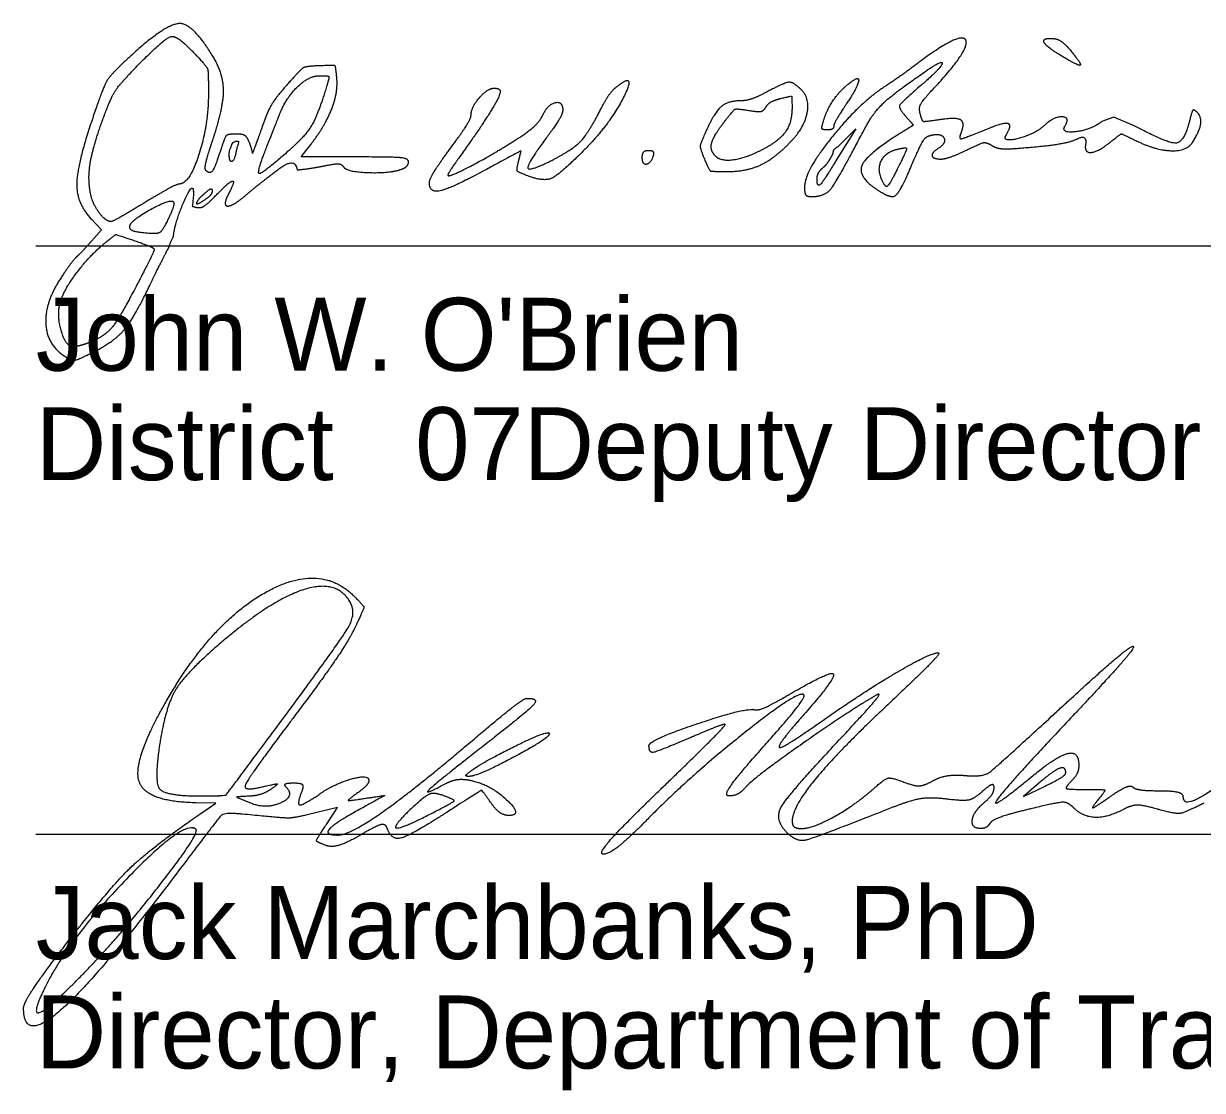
# Model space of a CAD drawing. Extents: x 8.5 to 81.5, y -1.2 to 22.4.
# Drawn here: x 72.03 to 74.292, y 7.413 to 9.461 of the extents above; entities that cross this region are included whole.
import ezdxf

# ---------------------------------------------------------------- set-up
doc = ezdxf.new("R2010")
doc.units = 0
doc.layers.add('SH_Data', color=7, linetype='Continuous')
doc.layers.add('SH_Text', color=7, linetype='Continuous')

msp = doc.modelspace()

# ---------------------------------------------------------------- linework, layer by layer
at = {"layer": 'SH_Data'}
for p, q in [((72.0536, 9.0349), (75.5536, 9.0349)), ((72.0536, 7.9055), (75.5536, 7.9055))]:
    msp.add_line(p, q, dxfattribs=at)
at = {"layer": 'SH_Text'}
for p, q in [((74.0189, 9.4012), (74.0189, 9.4012)), ((72.5159, 8.1105), (72.5159, 8.1105)), ((72.8812, 8.0207), (72.8812, 8.0207)), ((74.0302, 8.0227), (74.0302, 8.0227)), ((73.253, 7.9916), (73.253, 7.9916)), ((72.8364, 7.979), (72.8364, 7.979))]:
    msp.add_line(p, q, dxfattribs=at)
for points in [[(74.1617, 9.2652), (74.1227, 9.2818), (74.0997, 9.2733)], [(73.5942, 9.2259), (73.6276, 9.2591), (73.5929, 9.2042)], [(72.6661, 9.2053), (72.5632, 9.2053), (72.5815, 9.2293)], [(72.1603, 9.0859), (72.1797, 9.0653), (72.1603, 9.0435)], [(73.9784, 8.003), (73.9489, 7.9774), (73.9896, 7.997)], [(72.3682, 7.9436), (72.3989, 7.9648), (72.3611, 7.9654)], [(72.6112, 7.9237), (72.6324, 7.9561), (72.5907, 7.946)]]:
    msp.add_lwpolyline(points, dxfattribs=at)
for points in [[(72.3933, 9.3988), (72.3561, 9.4598), (72.3067, 9.4629), (72.2456, 9.4082)], [(72.2476, 9.3793), (72.3015, 9.4345), (72.3257, 9.439), (72.3617, 9.4004)], [(73.7786, 9.3389), (73.8482, 9.4137), (73.828, 9.4465), (73.7489, 9.3872)], [(74.0189, 9.4012), (73.9927, 9.4172), (73.9845, 9.4335), (74.0029, 9.433)], [(74.0029, 9.433), (74.0144, 9.4327), (74.0321, 9.4195), (74.0479, 9.3993)], [(72.2456, 9.4082), (72.1994, 9.3668), (72.1817, 9.3379), (72.1576, 9.2643)], [(72.3617, 9.4004), (72.3821, 9.3786), (72.3849, 9.3696), (72.3849, 9.3264)], [(72.3921, 9.2344), (72.4137, 9.2984), (72.4142, 9.3646), (72.3933, 9.3988)], [(74.0479, 9.3993), (74.0624, 9.3808), (74.0511, 9.3816), (74.0189, 9.4012)], [(72.1852, 9.2853), (72.1977, 9.3194), (72.2157, 9.3465), (72.2476, 9.3793)], [(72.598, 9.3803), (72.5722, 9.3794), (72.562, 9.3735), (72.5363, 9.3445)], [(72.6313, 9.3568), (72.6291, 9.3796), (72.6269, 9.3812), (72.598, 9.3803)], [(73.6424, 9.256), (73.6594, 9.2887), (73.6989, 9.3267), (73.7589, 9.3683)], [(73.7489, 9.3872), (73.7269, 9.3707), (73.6981, 9.3502), (73.6849, 9.3418)], [(73.7589, 9.3683), (73.7945, 9.393), (73.7918, 9.3769), (73.7549, 9.3449)], [(72.5363, 9.3445), (72.5193, 9.3254), (72.5017, 9.2997), (72.4972, 9.2875)], [(72.5212, 9.2864), (72.5337, 9.3185), (72.5777, 9.3613), (72.5983, 9.3613)], [(72.5815, 9.2293), (72.6091, 9.2654), (72.634, 9.3293), (72.6313, 9.3568)], [(72.5983, 9.3613), (72.615, 9.3613), (72.6172, 9.3585), (72.6126, 9.3433)], [(73.1657, 9.3379), (73.2085, 9.3734), (73.1547, 9.267), (73.1044, 9.2169)], [(73.5234, 9.3337), (73.5077, 9.3494), (73.4903, 9.3482), (73.4549, 9.3293)], [(73.5655, 9.2753), (73.5719, 9.296), (73.5949, 9.3303), (73.6119, 9.3444)], [(73.6119, 9.3444), (73.6338, 9.3626), (73.6318, 9.3407), (73.6084, 9.3057)], [(73.7549, 9.3449), (73.7136, 9.309), (73.7089, 9.299), (73.7249, 9.2813)], [(72.3849, 9.3264), (72.3849, 9.2664), (72.3482, 9.1533), (72.3288, 9.1533)], [(72.6126, 9.3433), (72.5956, 9.2874), (72.5711, 9.2455), (72.5387, 9.217)], [(72.9449, 9.3301), (72.9449, 9.3222), (72.9043, 9.2573), (72.8655, 9.2033)], [(72.8889, 9.2853), (72.8889, 9.3003), (72.9206, 9.3373), (72.9335, 9.3373)], [(72.9335, 9.3373), (72.9398, 9.3373), (72.9449, 9.334), (72.9449, 9.3301)], [(73.1367, 9.2947), (73.1462, 9.3131), (73.1592, 9.3325), (73.1657, 9.3379)], [(73.4549, 9.3293), (73.4384, 9.3205), (73.4177, 9.3133), (73.4087, 9.3133)], [(73.4829, 9.3175), (73.5033, 9.3226), (73.5049, 9.3212), (73.5049, 9.2987)], [(73.5044, 9.2366), (73.5286, 9.2624), (73.5394, 9.3177), (73.5234, 9.3337)], [(73.6849, 9.3418), (73.635, 9.3098), (73.5289, 9.1779), (73.5289, 9.1478)], [(73.7509, 9.288), (73.7479, 9.2997), (73.7559, 9.3144), (73.7786, 9.3389)], [(73.0264, 9.2853), (73.0359, 9.3061), (73.0649, 9.3132), (73.0649, 9.2947)], [(73.4087, 9.3133), (73.3828, 9.3133), (73.3564, 9.2915), (73.341, 9.2574)], [(73.4219, 9.2947), (73.4399, 9.2917), (73.4507, 9.2939), (73.4548, 9.3011)], [(73.5049, 9.2987), (73.5049, 9.2692), (73.4754, 9.232), (73.4378, 9.2142)], [(73.4548, 9.3011), (73.4582, 9.3071), (73.4708, 9.3145), (73.4829, 9.3175)], [(73.6084, 9.3057), (73.5955, 9.2866), (73.5849, 9.2678), (73.5849, 9.2641)], [(72.1585, 9.1358), (72.1529, 9.1651), (72.1641, 9.2278), (72.1852, 9.2853)], [(72.4972, 9.2875), (72.4685, 9.21), (72.4706, 9.2136), (72.4638, 9.2322)], [(72.4979, 9.2273), (72.5071, 9.2504), (72.5176, 9.277), (72.5212, 9.2864)], [(72.8489, 9.2213), (72.8709, 9.2511), (72.8889, 9.2799), (72.8889, 9.2853)], [(72.9751, 9.2384), (72.9983, 9.2532), (73.0214, 9.2743), (73.0264, 9.2853)], [(73.0649, 9.2947), (73.0649, 9.2889), (73.0505, 9.2648), (73.0329, 9.2412)], [(73.046, 9.1999), (73.0841, 9.2195), (73.1141, 9.2508), (73.1367, 9.2947)], [(73.374, 9.2714), (73.3925, 9.2956), (73.3984, 9.2985), (73.4219, 9.2947)], [(73.7249, 9.2813), (73.7376, 9.2673), (73.737, 9.2657), (73.7156, 9.2524)], [(73.7841, 9.2762), (73.7596, 9.2723), (73.7546, 9.2741), (73.7509, 9.288)], [(73.8302, 9.2535), (73.8373, 9.2722), (73.8183, 9.2816), (73.7841, 9.2762)], [(74.029, 9.2653), (74.0391, 9.2817), (74.0078, 9.283), (73.9905, 9.2669)], [(74.2682, 9.2764), (74.2577, 9.2336), (74.2265, 9.2303), (74.1617, 9.2652)], [(74.2824, 9.291), (74.2763, 9.2971), (74.2722, 9.2929), (74.2682, 9.2764)], [(74.2733, 9.2333), (74.2869, 9.2542), (74.2913, 9.2821), (74.2824, 9.291)], [(72.1576, 9.2643), (72.1316, 9.1851), (72.1327, 9.1153), (72.1603, 9.0859)], [(73.341, 9.2574), (73.3289, 9.2305), (73.3283, 9.2222), (73.3368, 9.2015)], [(73.3583, 9.2066), (73.3471, 9.2177), (73.3537, 9.2448), (73.374, 9.2714)], [(73.5435, 9.1293), (73.5681, 9.1293), (73.5932, 9.1615), (73.6424, 9.256)], [(73.5724, 9.2573), (73.5631, 9.2573), (73.5613, 9.2619), (73.5655, 9.2753)], [(73.5849, 9.2641), (73.5849, 9.2603), (73.5793, 9.2573), (73.5724, 9.2573)], [(73.8868, 9.2617), (73.8349, 9.2405), (73.8246, 9.239), (73.8302, 9.2535)], [(73.9163, 9.2482), (73.9272, 9.2658), (73.9129, 9.2724), (73.8868, 9.2617)], [(73.9905, 9.2669), (73.971, 9.2488), (73.9066, 9.2325), (73.9163, 9.2482)], [(74.0997, 9.2733), (74.0782, 9.2568), (74.0198, 9.2505), (74.029, 9.2653)], [(72.3802, 9.1793), (72.3774, 9.1821), (72.3828, 9.2069), (72.3921, 9.2344)], [(72.4378, 9.2493), (72.4222, 9.2493), (72.4162, 9.2432), (72.4086, 9.2193)], [(72.4249, 9.2088), (72.4249, 9.2129), (72.4255, 9.2185), (72.4319, 9.2332)], [(72.4319, 9.2332), (72.4455, 9.2398), (72.4387, 9.2208), (72.4375, 9.2129)], [(72.4638, 9.2322), (72.4597, 9.2433), (72.4506, 9.2493), (72.4378, 9.2493)], [(72.8453, 9.1693), (72.8535, 9.1693), (72.9338, 9.212), (72.9751, 9.2384)], [(73.0329, 9.2412), (72.9957, 9.1914), (73.0004, 9.1765), (73.046, 9.1999)], [(73.3809, 9.1773), (73.4183, 9.1773), (73.4735, 9.2038), (73.5044, 9.2366)], [(73.7156, 9.2524), (73.6481, 9.2105), (73.6299, 9.1676), (73.6687, 9.1422)], [(73.7337, 9.1874), (73.7522, 9.2307), (73.7628, 9.2459), (73.7757, 9.2478)], [(73.7757, 9.2478), (73.7936, 9.2505), (73.8004, 9.2308), (73.7849, 9.2213)], [(73.8395, 9.2185), (73.867, 9.2318), (73.8783, 9.2338), (73.8891, 9.227)], [(73.982, 9.2258), (74.0341, 9.2307), (74.0726, 9.2502), (74.0676, 9.2253)], [(74.0676, 9.2253), (74.068, 9.2121), (74.0934, 9.2162), (74.1157, 9.2337)], [(74.1157, 9.2337), (74.1362, 9.2498), (74.1373, 9.2498), (74.1668, 9.2358)], [(74.1668, 9.2358), (74.2041, 9.2179), (74.2625, 9.2166), (74.2733, 9.2333)], [(72.4086, 9.2193), (72.398, 9.186), (72.3878, 9.1717), (72.3802, 9.1793)], [(72.4375, 9.2129), (72.4335, 9.1956), (72.4249, 9.1973), (72.4249, 9.2088)], [(72.5387, 9.217), (72.4877, 9.1721), (72.477, 9.1748), (72.4979, 9.2273)], [(72.8089, 9.1562), (72.8089, 9.1622), (72.8269, 9.1915), (72.8489, 9.2213)], [(72.9803, 9.1975), (72.9852, 9.217), (72.9836, 9.2166), (72.9185, 9.1814)], [(73.1044, 9.2169), (73.0586, 9.1711), (73.0281, 9.1574), (72.9976, 9.169)], [(73.2296, 9.2173), (73.2226, 9.2173), (73.2169, 9.2116), (73.2169, 9.2046)], [(73.2169, 9.2046), (73.2169, 9.1905), (73.2342, 9.1929), (73.2391, 9.2078)], [(73.2391, 9.2078), (73.2408, 9.213), (73.2366, 9.2173), (73.2296, 9.2173)], [(73.4378, 9.2142), (73.41, 9.201), (73.3679, 9.197), (73.3583, 9.2066)], [(73.5803, 9.2053), (73.584, 9.212), (73.5847, 9.2208), (73.5942, 9.2259)], [(73.6756, 9.1658), (73.6687, 9.1839), (73.6849, 9.2143), (73.7043, 9.2194)], [(73.7043, 9.2194), (73.7246, 9.2247), (73.725, 9.2182), (73.7069, 9.1818)], [(73.7849, 9.2213), (73.7723, 9.2134), (73.7756, 9.2013), (73.7904, 9.2013)], [(73.7904, 9.2013), (73.7978, 9.2013), (73.8199, 9.209), (73.8395, 9.2185)], [(73.8891, 9.227), (73.8989, 9.2209), (73.9267, 9.2205), (73.982, 9.2258)], [(72.4581, 9.133), (72.492, 9.1616), (72.5521, 9.2057), (72.5552, 9.1804)], [(72.5552, 9.1804), (72.5694, 9.1818), (72.594, 9.1856), (72.61, 9.1888)], [(72.61, 9.1888), (72.6285, 9.1926), (72.6411, 9.1915), (72.6445, 9.186)], [(72.6445, 9.186), (72.6502, 9.1768), (72.7347, 9.1739), (72.7563, 9.1821)], [(72.7689, 9.1961), (72.7689, 9.2025), (72.7379, 9.2053), (72.6661, 9.2053)], [(72.7563, 9.1821), (72.7632, 9.1848), (72.7689, 9.1911), (72.7689, 9.1961)], [(72.8655, 9.2033), (72.8521, 9.1846), (72.843, 9.1693), (72.8453, 9.1693)], [(72.9976, 9.169), (72.979, 9.1761), (72.9761, 9.1808), (72.9803, 9.1975)], [(73.3368, 9.2015), (73.3458, 9.1799), (73.3506, 9.1773), (73.3809, 9.1773)], [(73.5929, 9.2042), (73.5667, 9.1603), (73.5529, 9.1459), (73.5529, 9.1626)], [(73.5529, 9.1626), (73.5529, 9.1696), (73.5583, 9.1798), (73.5649, 9.1853)], [(73.5649, 9.1853), (73.5715, 9.1907), (73.5769, 9.2001), (73.5803, 9.2053)], [(73.6987, 9.1294), (73.7043, 9.1294), (73.7201, 9.1555), (73.7337, 9.1874)], [(72.9185, 9.1814), (72.8515, 9.1452), (72.8089, 9.1354), (72.8089, 9.1562)], [(73.7069, 9.1818), (73.6916, 9.151), (73.683, 9.1466), (73.6756, 9.1658)], [(72.3288, 9.1533), (72.3248, 9.1533), (72.2948, 9.1371), (72.2622, 9.1173)], [(72.3177, 9.0531), (72.3208, 9.082), (72.3618, 9.1714), (72.354, 9.1108)], [(72.3802, 9.1372), (72.3904, 9.1476), (72.3935, 9.1366), (72.386, 9.1287)], [(72.3965, 9.1288), (72.423, 9.1564), (72.4376, 9.161), (72.4252, 9.1377)], [(73.5289, 9.1478), (73.5289, 9.1352), (73.5336, 9.1293), (73.5435, 9.1293)], [(73.6687, 9.1422), (73.6795, 9.1351), (73.693, 9.1293), (73.6987, 9.1294)], [(72.1982, 9.0813), (72.1876, 9.0813), (72.1623, 9.116), (72.1585, 9.1358)], [(72.2622, 9.1173), (72.2296, 9.0975), (72.2008, 9.0813), (72.1982, 9.0813)], [(72.2347, 9.0745), (72.2382, 9.085), (72.3117, 9.1251), (72.3173, 9.1196)], [(72.3173, 9.1196), (72.3197, 9.1172), (72.3154, 9.1022), (72.3078, 9.0863)], [(72.354, 9.1108), (72.3676, 9.1058), (72.3826, 9.1143), (72.3965, 9.1288)], [(72.386, 9.1287), (72.3716, 9.118), (72.3587, 9.1125), (72.3667, 9.1244)], [(72.3667, 9.1244), (72.3693, 9.1281), (72.3739, 9.1321), (72.3802, 9.1372)], [(72.4252, 9.1377), (72.4117, 9.1124), (72.4304, 9.1097), (72.4581, 9.133)], [(72.2775, 9.0582), (72.249, 9.0598), (72.232, 9.0663), (72.2347, 9.0745)], [(72.3078, 9.0863), (72.2981, 9.066), (72.289, 9.0575), (72.2775, 9.0582)], [(72.1851, 9.0391), (72.2064, 9.0563), (72.2083, 9.0565), (72.244, 9.0443)], [(72.3049, 9.0246), (72.3085, 9.0296), (72.3116, 9.0401), (72.3177, 9.0531)], [(72.1002, 8.9251), (72.1059, 8.9478), (72.1567, 9.016), (72.1851, 9.0391)], [(72.1603, 9.0435), (72.1497, 9.0315), (72.1369, 9.018), (72.132, 9.0135)], [(72.244, 9.0443), (72.2643, 9.0374), (72.2809, 9.0299), (72.2809, 9.0277)], [(72.2809, 9.0277), (72.2809, 9.0255), (72.2662, 8.9954), (72.2483, 8.9609)], [(72.132, 9.0135), (72.1271, 9.009), (72.1136, 8.9909), (72.102, 8.9734)], [(72.2748, 8.964), (72.2876, 8.9908), (72.3019, 9.0177), (72.3049, 9.0246)], [(72.102, 8.9734), (72.0711, 8.9266), (72.0744, 8.8459), (72.1081, 8.8234)], [(72.2483, 8.9609), (72.2137, 8.8945), (72.1849, 8.8599), (72.1544, 8.8483)], [(72.1683, 8.833), (72.206, 8.8522), (72.2442, 8.8991), (72.2748, 8.964)], [(72.1247, 8.8413), (72.1112, 8.8413), (72.0939, 8.9002), (72.1002, 8.9251)], [(72.1544, 8.8483), (72.1442, 8.8444), (72.1309, 8.8413), (72.1247, 8.8413)], [(72.1081, 8.8234), (72.1221, 8.814), (72.1354, 8.8162), (72.1683, 8.833)], [(72.3046, 8.1613), (72.3908, 8.3116), (72.5989, 8.4277), (72.6646, 8.362)], [(72.6557, 8.3528), (72.6297, 8.3948), (72.5036, 8.3537), (72.4082, 8.2721)], [(72.5159, 8.1105), (72.6372, 8.274), (72.6697, 8.3302), (72.6557, 8.3528)], [(72.6646, 8.362), (72.6834, 8.3432), (72.6834, 8.3382), (72.6651, 8.2998)], [(72.6651, 8.2998), (72.6541, 8.2768), (72.6024, 8.2012), (72.5502, 8.1319)], [(72.4082, 8.2721), (72.3416, 8.215), (72.3028, 8.1509), (72.2917, 8.0797)], [(74.0126, 8.1402), (74.0876, 8.2093), (74.1536, 8.2659), (74.1593, 8.2659)], [(74.1593, 8.2659), (74.1651, 8.266), (74.113, 8.2059), (74.0437, 8.1323)], [(73.5583, 8.1197), (73.6388, 8.1764), (73.7702, 8.2536), (73.7859, 8.2536)], [(73.7859, 8.2536), (73.7908, 8.2536), (73.7494, 8.211), (73.6941, 8.1589)], [(73.4993, 8.1732), (73.5781, 8.2194), (73.5903, 8.2062), (73.5311, 8.1389)], [(73.5274, 8.173), (73.5178, 8.1826), (73.3081, 8.0157), (73.2302, 7.9364)], [(73.6677, 8.1726), (73.6186, 8.1448), (73.4303, 8.0125), (73.4171, 7.9966)], [(73.4337, 8.144), (73.4393, 8.1422), (73.4688, 8.1554), (73.4993, 8.1732)], [(73.4496, 8.0726), (73.4959, 8.1244), (73.5309, 8.1695), (73.5274, 8.173)], [(73.6025, 8.0936), (73.6487, 8.1429), (73.678, 8.1784), (73.6677, 8.1726)], [(72.3611, 7.9654), (72.2632, 7.9671), (72.2398, 8.0483), (72.3046, 8.1613)], [(72.8947, 8.0878), (72.9452, 8.1306), (72.9906, 8.1658), (72.9958, 8.1659)], [(72.9958, 8.1659), (73.0207, 8.1664), (72.9973, 8.1408), (72.9114, 8.0736)], [(73.2304, 8.0755), (73.2306, 8.086), (73.418, 8.1492), (73.4337, 8.144)], [(73.6941, 8.1589), (73.5944, 8.0652), (73.5052, 7.957), (73.5052, 7.93)], [(72.5502, 8.1319), (72.4979, 8.0625), (72.4552, 8.0018), (72.4552, 7.9971)], [(73.5311, 8.1389), (73.5031, 8.107), (73.4802, 8.0774), (73.4802, 8.0729)], [(73.8376, 8.0178), (73.8711, 8.015), (73.8945, 8.0314), (74.0126, 8.1402)], [(74.0437, 8.1323), (73.9142, 7.9947), (73.8821, 7.9474), (73.9643, 8.0152)], [(72.3697, 7.9786), (72.4164, 7.9786), (72.421, 7.9827), (72.5159, 8.1105)], [(72.8812, 8.0207), (72.9016, 8.0385), (73.0337, 8.1043), (73.0388, 8.0991)], [(73.0388, 8.0991), (73.045, 8.093), (72.9024, 8.0161), (72.8847, 8.0161)], [(73.253, 7.9916), (73.3241, 8.0601), (73.3794, 8.1161), (73.376, 8.1161)], [(73.376, 8.1161), (73.3725, 8.1161), (73.3435, 8.1048), (73.3114, 8.0911)], [(73.4802, 8.0729), (73.4802, 8.0685), (73.5153, 8.0895), (73.5583, 8.1197)], [(72.2917, 8.0797), (72.2803, 8.0063), (72.3017, 7.9786), (72.3697, 7.9786)], [(72.6333, 7.9036), (72.6564, 7.9036), (72.7824, 7.9924), (72.8947, 8.0878)], [(73.3114, 8.0911), (73.2488, 8.0643), (73.2301, 8.0606), (73.2304, 8.0755)], [(73.4954, 7.908), (73.4702, 7.9332), (73.4991, 7.9833), (73.6025, 8.0936)], [(74.2552, 7.9771), (74.2552, 7.9543), (74.3505, 8.0157), (74.4208, 8.0839)], [(72.9114, 8.0736), (72.8182, 8.0006), (72.7968, 7.979), (72.8407, 8.0025)], [(73.3838, 7.9786), (73.3735, 7.9786), (73.4024, 8.0199), (73.4496, 8.0726)], [(73.9643, 8.0152), (74.0127, 8.0551), (74.0552, 8.0654), (74.0552, 8.0373)], [(74.0302, 8.0227), (74.0302, 8.0361), (74.0061, 8.027), (73.9784, 8.003)], [(74.0552, 8.0373), (74.0552, 8.0284), (74.0484, 8.0143), (74.0402, 8.0061)], [(72.5993, 7.983), (72.6282, 8.0028), (72.6927, 8.0203), (72.6927, 8.0083)], [(72.8407, 8.0025), (72.8533, 8.0093), (72.8772, 8.0114), (72.8938, 8.0072)], [(72.8847, 8.0161), (72.8799, 8.0161), (72.8784, 8.0181), (72.8812, 8.0207)], [(73.6627, 7.9936), (73.683, 8.0116), (73.6959, 8.0143), (73.7196, 8.0052)], [(73.7746, 8.0073), (73.788, 8.0149), (73.8163, 8.0196), (73.8376, 8.0178)], [(73.9896, 7.997), (74.0119, 8.0079), (74.0302, 8.0194), (74.0302, 8.0227)], [(72.4552, 7.9971), (72.4552, 7.9923), (72.4706, 7.992), (72.4896, 7.9964)], [(72.5052, 7.9917), (72.4949, 7.9847), (72.4752, 7.9785), (72.4614, 7.978)], [(72.4656, 7.9653), (72.4955, 7.9533), (72.5517, 7.9779), (72.5343, 7.9953)], [(72.4896, 7.9964), (72.5151, 8.0023), (72.5191, 8.0011), (72.5052, 7.9917)], [(72.5343, 7.9953), (72.5297, 7.9999), (72.536, 8.0036), (72.5482, 8.0036)], [(72.5482, 8.0036), (72.5628, 8.0036), (72.5679, 7.9972), (72.5632, 7.9848)], [(72.6927, 8.0083), (72.6927, 8.0038), (72.6829, 7.993), (72.671, 7.9843)], [(72.9268, 7.9658), (72.91, 7.9898), (72.9079, 7.9894), (72.8422, 7.947)], [(72.8938, 8.0072), (72.9299, 7.998), (72.9883, 7.9411), (72.9615, 7.9411)], [(73.1427, 7.8668), (73.1324, 7.867), (73.182, 7.9232), (73.253, 7.9916)], [(73.4171, 7.9966), (73.4088, 7.9867), (73.3939, 7.9786), (73.3838, 7.9786)], [(73.5232, 7.9161), (73.5449, 7.9161), (73.6263, 7.9613), (73.6627, 7.9936)], [(73.7196, 8.0052), (73.7398, 7.9976), (73.7586, 7.9983), (73.7746, 8.0073)], [(73.8701, 7.987), (73.8544, 7.9729), (73.8332, 7.9685), (73.8006, 7.9726)], [(73.8927, 7.9946), (73.8927, 8.0017), (73.8825, 7.9983), (73.8701, 7.987)], [(73.8739, 7.9661), (73.8842, 7.9746), (73.8927, 7.9875), (73.8927, 7.9946)], [(74.0402, 8.0061), (74.0285, 7.9944), (74.0344, 7.9911), (74.0667, 7.9911)], [(74.0667, 7.9911), (74.1043, 7.9911), (74.1066, 7.989), (74.0911, 7.9697)], [(74.1128, 7.9756), (74.1342, 7.9906), (74.155, 7.9996), (74.1589, 7.9957)], [(74.1589, 7.9957), (74.1628, 7.9918), (74.1861, 7.9886), (74.2106, 7.9886)], [(74.2106, 7.9886), (74.2351, 7.9886), (74.2552, 7.9834), (74.2552, 7.9771)], [(72.4614, 7.978), (72.439, 7.9771), (72.4395, 7.9758), (72.4656, 7.9653)], [(72.5632, 7.9848), (72.5542, 7.9616), (72.5671, 7.9609), (72.5993, 7.983)], [(72.671, 7.9843), (72.6521, 7.9705), (72.6541, 7.9692), (72.6867, 7.9741)], [(72.6867, 7.9741), (72.7234, 7.9796), (72.7233, 7.9794), (72.6779, 7.9543)], [(72.8364, 7.979), (72.8192, 7.9853), (72.8027, 7.9802), (72.7833, 7.9625)], [(72.8083, 7.9427), (72.8547, 7.9664), (72.8583, 7.971), (72.8364, 7.979)], [(72.9615, 7.9411), (72.9519, 7.9411), (72.9363, 7.9522), (72.9268, 7.9658)], [(73.8006, 7.9726), (73.7714, 7.9764), (73.7315, 7.9699), (73.695, 7.9555)], [(73.8669, 7.9161), (73.8486, 7.9161), (73.8531, 7.9488), (73.8739, 7.9661)], [(74.0456, 7.9557), (74.0345, 7.9668), (74.0144, 7.9663), (73.9613, 7.9535)], [(74.0911, 7.9697), (74.0791, 7.9547), (74.0856, 7.9565), (74.1128, 7.9756)], [(74.2955, 7.9646), (74.2581, 7.9461), (74.2395, 7.9437), (74.2064, 7.9532)], [(72.1173, 7.7014), (72.1949, 7.8018), (72.275, 7.8791), (72.3682, 7.9436)], [(72.4495, 7.9437), (72.416, 7.947), (72.4043, 7.9365), (72.3277, 7.8348)], [(72.5907, 7.946), (72.5503, 7.9362), (72.528, 7.9359), (72.4495, 7.9437)], [(72.6779, 7.9543), (72.6268, 7.9261), (72.6071, 7.9036), (72.6333, 7.9036)], [(72.8422, 7.947), (72.7733, 7.9026), (72.7358, 7.8929), (72.7277, 7.9173)], [(72.7833, 7.9625), (72.7391, 7.922), (72.7503, 7.9131), (72.8083, 7.9427)], [(73.695, 7.9555), (73.549, 7.8978), (73.5139, 7.8895), (73.4954, 7.908)], [(73.9613, 7.9535), (73.9229, 7.9443), (73.8886, 7.9322), (73.8851, 7.9265)], [(74.1419, 7.9532), (74.1112, 7.9367), (74.0633, 7.938), (74.0456, 7.9557)], [(74.2064, 7.9532), (74.1795, 7.961), (74.1564, 7.9609), (74.1419, 7.9532)], [(72.61, 7.8837), (72.5918, 7.8906), (72.5919, 7.8943), (72.6112, 7.9237)], [(72.7277, 7.9173), (72.7249, 7.9258), (72.7056, 7.9206), (72.6766, 7.9035)], [(73.2302, 7.9364), (73.1924, 7.8979), (73.153, 7.8666), (73.1427, 7.8668)], [(73.5052, 7.93), (73.5052, 7.9224), (73.5133, 7.9161), (73.5232, 7.9161)], [(73.8851, 7.9265), (73.8816, 7.9208), (73.8734, 7.9161), (73.8669, 7.9161)], [(72.3611, 7.9143), (72.3402, 7.9352), (72.1217, 7.7096), (72.0754, 7.6192)], [(72.1455, 7.638), (72.2131, 7.707), (72.3688, 7.9066), (72.3611, 7.9143)], [(72.6766, 7.9035), (72.6509, 7.8884), (72.621, 7.8795), (72.61, 7.8837)], [(72.3277, 7.8348), (72.1753, 7.6328), (72.0302, 7.5041), (72.0302, 7.5711)], [(72.0302, 7.5711), (72.0302, 7.5808), (72.0694, 7.6394), (72.1173, 7.7014)], [(72.0754, 7.6192), (72.0441, 7.5583), (72.0758, 7.5667), (72.1455, 7.638)]]:
    msp.add_open_spline(points, degree=2, dxfattribs=at)

# ---------------------------------------------------------------- texts
for s, p in [("John W. O'Brien", (72.0536, 8.7949)), ('District       Deputy Director', (72.0536, 8.5849)), ('              07', (72.0536, 8.5849)), ('Jack Marchbanks, PhD', (72.0536, 7.6655)), ('Director, Department of Transportation', (72.0536, 7.4555))]:
    msp.add_text(s, height=0.14, dxfattribs=at).set_placement(p)

doc.saveas('drawing.dxf')
